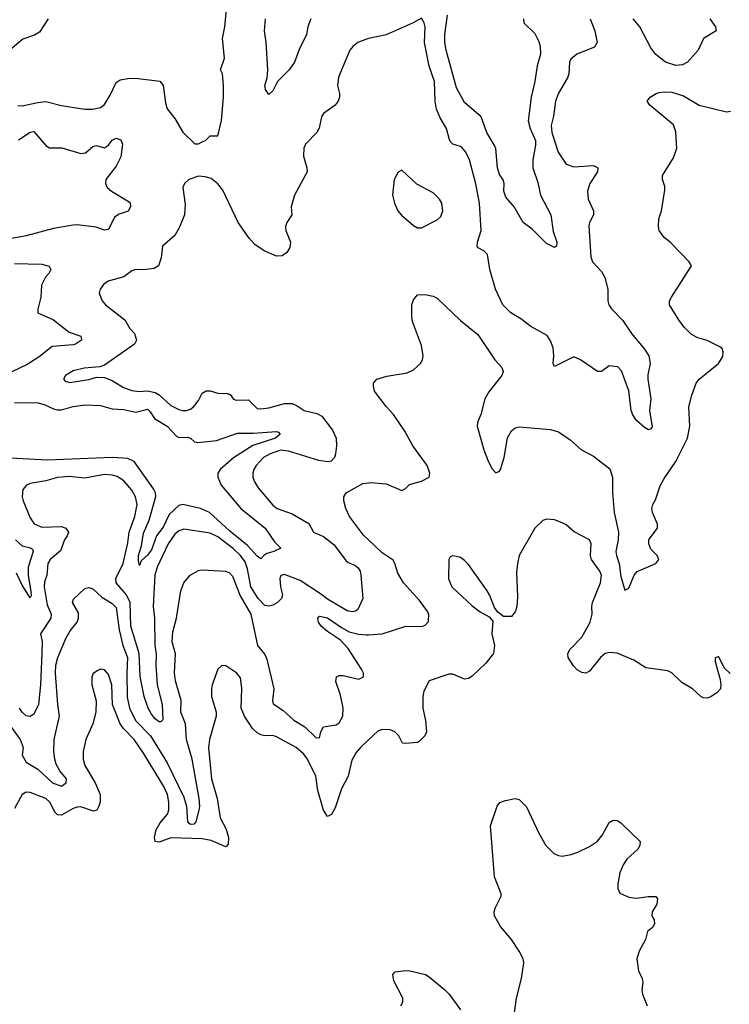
# Model space of a CAD drawing. Header units: inches. Extents: x 1694797 to 1849917, y 907313 to 1017959.
# Tile 736 of 834: x 1808217 to 1811844, y 984378 to 989406. Entities that reach past the tile are written whole.
import ezdxf

# ---------------------------------------------------------------- set-up
doc = ezdxf.new("R2010")
doc.units = ezdxf.units.IN
doc.header["$MEASUREMENT"] = 0
doc.layers.add('B8908', color=7, linetype='Continuous')
doc.layers.add('B8918', color=7, linetype='Continuous')

msp = doc.modelspace()

# ---------------------------------------------------------------- linework, layer by layer
at = {"layer": 'B8908', "color": 5}
for points, elevation in [([(1808207.8, 988967.8), (1808230, 988966.8), (1808310, 988984.3), (1808350, 988988.4), (1808430, 988967.6), (1808550.2, 988950.2), (1808589.1, 988949.1), (1808630, 988958.6), (1808650, 988973.6), (1808679.7, 989020.3), (1808710, 989085.7), (1808730, 989098.9), (1808770, 989106.8), (1808808.3, 989108.3), (1808932.9, 989092.9), (1808950.7, 989070), (1808962, 988982), (1808970.9, 988950.9), (1809010, 988902), (1809050, 988832), (1809112.7, 988772.7), (1809130, 988772), (1809150, 988782), (1809166, 988790), (1809190, 988814), (1809230, 988814), (1809248.9, 988891.1), (1809259.3, 989010), (1809259.3, 989070), (1809254, 989130), (1809244, 989150), (1809264.2, 989210), (1809253.3, 989310), (1809264.7, 989370), (1809279.6, 989510)], 740), ([(1808362.4, 989410), (1808318, 989342), (1808292.9, 989327.1), (1808233.4, 989306.6), (1808101.4, 989198.6)], 740), ([(1809704.2, 989410), (1809689.3, 989370), (1809682, 989330), (1809646.1, 989254), (1809622.3, 989190), (1809595, 989150), (1809534.9, 989090), (1809510, 989044), (1809490, 989024), (1809473.2, 989050), (1809469.8, 989070), (1809482.2, 989110), (1809485, 989150), (1809476.4, 989290), (1809468.1, 989350), (1809474, 989410)], 720), ([(1810000, 989309.8), (1809990, 989307.6), (1809944.9, 989290), (1809919.3, 989270), (1809904.4, 989250), (1809847.1, 989112.9), (1809842, 989070), (1809851.7, 989030), (1809851.8, 989010), (1809845.3, 988990), (1809828.5, 988970), (1809770, 988927), (1809760.3, 988910), (1809747.7, 988852.3), (1809735.8, 988830), (1809678, 988770), (1809668.9, 988751.1), (1809666.7, 988710), (1809685.3, 988650), (1809686.7, 988630), (1809622, 988510), (1809604.9, 988450), (1809607.7, 988410), (1809581.6, 988370), (1809575.3, 988350), (1809577.4, 988330), (1809601.7, 988270), (1809597.8, 988242.3), (1809582, 988218), (1809559, 988201), (1809530, 988199.6), (1809466.6, 988226.6), (1809419.1, 988259.1), (1809389.6, 988290), (1809333.3, 988370), (1809255.5, 988535.5), (1809230, 988569), (1809196.2, 988596.2), (1809164.8, 988604.8), (1809130, 988607), (1809081, 988590), (1809058.8, 988570), (1809050.8, 988550), (1809062.5, 988462.5), (1809059.1, 988410), (1809033.8, 988346.2), (1809010, 988304), (1808947.3, 988250), (1808940.5, 988190), (1808926.8, 988150), (1808904.1, 988135.9), (1808850, 988129.7), (1808810, 988131.2), (1808790, 988123.6), (1808750, 988094), (1808668.5, 988071.5), (1808645.1, 988054.9), (1808627.7, 988030), (1808623, 988010), (1808638, 987970), (1808655.5, 987950), (1808754.2, 987874.2), (1808779.5, 987830), (1808803.4, 987803.4), (1808814, 987770), (1808804.4, 987750), (1808650, 987642.3), (1808626.5, 987633.5), (1808546.3, 987626.3), (1808490, 987614), (1808450.5, 987590), (1808440.5, 987570), (1808450, 987560.5), (1808474, 987554), (1808570, 987569.3), (1808610, 987580.9), (1808650, 987579.6), (1808690, 987563.5), (1808747.6, 987527.6), (1808790, 987513.2), (1808828.1, 987508.1), (1808870, 987510.5), (1808910, 987502), (1808930.2, 987490), (1808990, 987437), (1809030, 987416.2), (1809050, 987410.7), (1809070, 987410.8), (1809090, 987417.9), (1809105.7, 987430), (1809130, 987461.2), (1809150, 987499.6), (1809170, 987511.6), (1809190, 987510.8), (1809230, 987500.1), (1809277.9, 987497.9), (1809292.1, 987492.1), (1809310, 987468.4), (1809323.2, 987463.2), (1809386, 987466), (1809430, 987420.9), (1809450, 987419.2), (1809490, 987424.8), (1809570, 987447), (1809610, 987446.6), (1809635.2, 987435.2), (1809670.1, 987410.1), (1809735.3, 987395.3), (1809761.2, 987381.2), (1809815.5, 987310), (1809835, 987270), (1809836.9, 987230), (1809831.8, 987190), (1809825.7, 987170), (1809808.2, 987151.8), (1809790, 987148.6), (1809745.4, 987154.6), (1809590, 987203.9), (1809550, 987208.5), (1809497.3, 987190), (1809463.5, 987170), (1809426.4, 987130), (1809413.8, 987110), (1809408.1, 987090), (1809409.2, 987070), (1809415.2, 987050), (1809435, 987015), (1809510, 986926.7), (1809533.4, 986910), (1809610, 986883.2), (1809694.3, 986834.3), (1809718.9, 986790), (1809770, 986767.6), (1809825, 986725), (1809884.3, 986644.3), (1809895.3, 986635.3), (1809930, 986620.8), (1809946.8, 986606.8), (1809956.9, 986590), (1809960.8, 986570), (1809970.3, 986450), (1809946, 986394), (1809933.9, 986386.1), (1809916.7, 986383.3), (1809890, 986387.6), (1809790, 986447), (1809755.2, 986475.2), (1809650, 986543.2), (1809570, 986573.8), (1809551.3, 986568.7), (1809546.7, 986553.3), (1809549.5, 986510.5), (1809560.1, 986470), (1809555.8, 986450), (1809535.3, 986430), (1809510, 986416.9), (1809490, 986411.8), (1809470, 986414.6), (1809435.5, 986450), (1809397.5, 986510), (1809381.7, 986601.7), (1809370, 986637.2), (1809345.8, 986670), (1809310, 986704.2), (1809230, 986766), (1809190, 986783.7), (1809056.1, 986803.9), (1809030, 986796.8), (1809010, 986778.8), (1808976.1, 986730), (1808918.9, 986610), (1808908.4, 986570), (1808898.3, 986410), (1808906.6, 986350), (1808907.4, 986210), (1808914.2, 986165.9), (1808912.2, 986110), (1808920.1, 986010), (1808944.6, 985910), (1808948.7, 985831.3), (1808938.4, 985821.6), (1808930, 985820.3), (1808910, 985835.9), (1808890, 985859.8), (1808874.1, 985890), (1808853.1, 985950), (1808833, 986053), (1808827.3, 986170), (1808785.4, 986310), (1808780.8, 986430), (1808762.6, 986470), (1808709.9, 986530), (1808707.5, 986552.5), (1808745.8, 986630), (1808770, 986734.9), (1808776.6, 986790), (1808805.9, 986870), (1808816.9, 986930), (1808808.4, 986970), (1808790, 987003.9), (1808750, 987051.8), (1808714.3, 987074.3), (1808690, 987081.3), (1808650, 987083.7), (1808550, 987064.5), (1808470, 987073.3), (1808410.7, 987069.3), (1808350, 987051.4), (1808270, 987037.6), (1808251.2, 987028.8), (1808232.7, 987007.3), (1808229.1, 986970), (1808234.7, 986950), (1808270, 986862.4), (1808291.6, 986831.6), (1808330, 986814.5), (1808430, 986818.1), (1808453.4, 986810), (1808466.4, 986790), (1808459.7, 986770), (1808446, 986750), (1808426.2, 986693.8), (1808372.1, 986650), (1808360.8, 986630), (1808356, 986570), (1808344.1, 986535.9), (1808342.3, 986510), (1808358.1, 986418.1), (1808377.7, 986370), (1808375.8, 986350), (1808324.1, 986270), (1808331.1, 986231.1), (1808330.8, 986170.8), (1808323.4, 986010), (1808312.3, 985910), (1808290, 985859.7), (1808270, 985847.3), (1808250, 985852.3), (1808230, 985869.8), (1808216.8, 985890)], 740), ([(1808210, 988793), (1808270, 988832.9), (1808290, 988834.7), (1808350, 988763.6), (1808370, 988752.2), (1808432.2, 988752.2), (1808530, 988723.7), (1808553.3, 988726.7), (1808590, 988758.5), (1808610, 988763.6), (1808650, 988752.2), (1808670, 988766.5), (1808689.6, 988790.4), (1808710, 988801), (1808733.4, 988793.4), (1808743.1, 988770), (1808734.1, 988705.9), (1808710, 988659.2), (1808656.5, 988590), (1808654.9, 988570), (1808664.6, 988550), (1808686, 988530), (1808775.9, 988475.9), (1808780.9, 988470), (1808783.6, 988450), (1808770.8, 988429.2), (1808726, 988414), (1808701.9, 988398.1), (1808670, 988335.1), (1808650, 988331.2), (1808607.4, 988347.4), (1808510, 988358.2), (1808490, 988356.4), (1808390, 988340.7), (1808250, 988301.9), (1808150, 988283.9)], 720), ([(1808190, 988160.9), (1808330, 988157.4), (1808367.6, 988147.6), (1808375.6, 988130), (1808365.4, 988110), (1808348.5, 988091.5), (1808328.3, 988050), (1808325.3, 987990), (1808308.9, 987928.9), (1808310.3, 987910.3), (1808390, 987874.3), (1808470, 987811), (1808530.2, 987790.2), (1808533.1, 987773.1), (1808533.1, 987770), (1808502.4, 987750), (1808490, 987746.5), (1808382.9, 987737.1), (1808315.7, 987684.3), (1808255.2, 987644.8), (1808137.7, 987590)], 720), ([(1808190, 987451), (1808310, 987449.3), (1808342.1, 987442.1), (1808390, 987418.4), (1808410, 987413.4), (1808430, 987414), (1808490, 987430.6), (1808550, 987439.3), (1808630, 987435.9), (1808690, 987418.4), (1808750, 987415.7), (1808810, 987401.7), (1808870, 987418), (1808884.2, 987404.2), (1808905.7, 987370), (1808971.2, 987331.2), (1809019.2, 987279.2), (1809030, 987272.6), (1809075.2, 987275.2), (1809090, 987268.9), (1809110.2, 987250.2), (1809126.7, 987246.7), (1809222.1, 987257.9), (1809330, 987295.8), (1809410, 987295.2), (1809530, 987302.8), (1809540, 987300), (1809548.8, 987290), (1809524.6, 987270), (1809408.4, 987231.6), (1809310, 987169.4), (1809241.6, 987110), (1809230.2, 987090), (1809229.4, 987070), (1809247.2, 987030), (1809346.8, 986910), (1809471, 986810), (1809519.5, 986739.5), (1809551.7, 986708.3), (1809516.3, 986690), (1809480.2, 986679.8), (1809464.6, 986670), (1809450, 986653), (1809430, 986666.4), (1809381.8, 986721.8), (1809290, 986795.7), (1809186.7, 986890), (1809140.9, 986910), (1809050, 986930.9), (1809030, 986924.9), (1808980.7, 986879.3), (1808950, 986814.5), (1808915.9, 986770), (1808890, 986698.4), (1808870, 986672.3), (1808837, 986643), (1808830, 986619.3), (1808823.8, 986643.8), (1808825, 986670), (1808839.6, 986720.4), (1808850, 986784.2), (1808878.1, 986850), (1808912.1, 986972.1), (1808911.1, 986990), (1808901.5, 987010), (1808801.9, 987150), (1808770, 987164.8), (1808691.3, 987171.3), (1808356.7, 987156.7), (1808170, 987167.8)], 720), ([(1810000, 986749.9), (1809974.3, 986774.3), (1809903.2, 986870), (1809884.7, 986910), (1809872.9, 986950), (1809874, 986970), (1809885.5, 986990), (1809970, 987037.2), (1810000, 987041.4)], 760), ([(1808195.4, 986750), (1808230, 986719.1), (1808273, 986710), (1808283, 986703), (1808286.4, 986690), (1808259.6, 986610), (1808260.3, 986570), (1808274.3, 986485.7), (1808275, 986465), (1808270, 986454), (1808230, 986518.9), (1808200.4, 986580.4)], 720), ([(1808170, 985798.2), (1808219.2, 985730), (1808234, 985690), (1808229.8, 985650), (1808250, 985615.1), (1808310, 985579.7), (1808384, 985510), (1808430, 985492.2), (1808455.3, 985510), (1808455.9, 985530), (1808422.8, 985570), (1808404.1, 985604.1), (1808395.8, 985630), (1808391.5, 985670), (1808393.7, 985730), (1808420.5, 985850), (1808411.7, 985910), (1808400.6, 986070), (1808402.3, 986110), (1808411.5, 986150), (1808455.3, 986250), (1808474.8, 986285.2), (1808510.1, 986329.9), (1808517.7, 986350), (1808516.9, 986376.9), (1808486.7, 986430), (1808492.3, 986447.7), (1808550, 986500.9), (1808570, 986507), (1808590, 986499.5), (1808636.8, 986456.8), (1808690, 986425.8), (1808710, 986404.7), (1808725.1, 986290), (1808744.9, 986210), (1808768.3, 986150), (1808763.7, 986070), (1808766.1, 985946.1), (1808778.2, 985890), (1808808.1, 985828.1), (1808884.7, 985750), (1808970, 985612.2), (1809056.7, 985436.7), (1809068.7, 985390), (1809075.3, 985310), (1809090, 985298), (1809110, 985299.8), (1809119.7, 985310), (1809133.7, 985370), (1809137.2, 985390), (1809134.9, 985430), (1809098.2, 985630), (1809069.7, 985730), (1809064.8, 985810), (1809040.6, 985870), (1809042.1, 985930), (1809013.7, 986030), (1809008.7, 986071.3), (1809012.7, 986167.3), (1808995.4, 986230), (1808999.6, 986280.4), (1809018.6, 986350), (1809040.3, 986490), (1809056.5, 986530), (1809088.5, 986570), (1809130, 986594.3), (1809150, 986596.9), (1809270, 986590.8), (1809290, 986581.8), (1809305.4, 986565.4), (1809344.3, 986464.3), (1809398.6, 986370), (1809432.5, 986210), (1809470, 986164.1), (1809480.8, 986140.8), (1809516.3, 985990), (1809508.2, 985930), (1809513.2, 985913.2), (1809561.1, 985881.1), (1809617.3, 985830), (1809674.5, 985794.5), (1809730, 985741), (1809750, 985739.3), (1809756.9, 985770), (1809770, 985795.4), (1809834.9, 985805.1), (1809850, 985816.4), (1809867.7, 985850), (1809870, 985890.8), (1809856.3, 985956.3), (1809833.5, 986026.5), (1809835.5, 986050), (1809850, 986058.3), (1809870, 986057.2), (1809950, 986038.9), (1809974.4, 986050), (1809973.6, 986070), (1809964.7, 986090), (1809895.5, 986195.5), (1809857.2, 986237.2), (1809790, 986281.5), (1809757, 986310), (1809744.2, 986330), (1809740.4, 986350), (1809743.8, 986356.2), (1809750, 986360.7), (1809790, 986352), (1809862, 986302), (1809901.3, 986281.3), (1809949.2, 986269.2), (1809990, 986264.5), (1810000, 986265.2)], 760), ([(1810000, 985728.8), (1809958.7, 985690), (1809936, 985664), (1809915.2, 985624.8), (1809895.9, 985544.1), (1809861.6, 985478.4), (1809830, 985382), (1809810, 985348.4), (1809790, 985338), (1809769.4, 985369.4), (1809741.3, 985470), (1809730, 985544.2), (1809688.2, 985630), (1809670, 985655.5), (1809630, 985689.8), (1809530, 985743.8), (1809510, 985750.8), (1809470, 985749.8), (1809450, 985754.2), (1809430, 985764.7), (1809407.3, 985787.3), (1809365.1, 985850), (1809348.5, 985890), (1809352.2, 985992.3), (1809344.7, 986044.7), (1809326.6, 986070), (1809270, 986107), (1809250, 986109.3), (1809230, 986089.2), (1809201.1, 986010), (1809197, 985990), (1809198, 985950), (1809220.3, 985870), (1809221.5, 985850), (1809187.1, 985730), (1809181.8, 985690), (1809196.8, 985530), (1809226.6, 985430), (1809241, 985330), (1809271.9, 985271.9), (1809285, 985230), (1809283.2, 985196.8), (1809270, 985182.5), (1809194.8, 985214.8), (1809150, 985223.4), (1808990, 985228.3), (1808930, 985206.6), (1808909.2, 985209.2), (1808905.2, 985230), (1808914.6, 985270), (1808934.2, 985305.8), (1808972.3, 985350), (1808979.1, 985370), (1808979.5, 985410), (1808972, 985450), (1808953, 985490), (1808850, 985661), (1808801.4, 985730), (1808746.7, 985786.8), (1808731, 985811), (1808691.5, 985910), (1808688.7, 986010), (1808670, 986062), (1808650, 986087), (1808630, 986089.4), (1808616.7, 986083.3), (1808593, 986067), (1808586, 986050), (1808584.9, 986010), (1808607.4, 985927.4), (1808605.5, 985870), (1808591.3, 985810), (1808554.5, 985730), (1808541.8, 985670), (1808542.2, 985630), (1808550, 985598.4), (1808603.1, 985510), (1808627.7, 985450), (1808627.7, 985412.3), (1808622.2, 985390), (1808610.7, 985369.3), (1808594.9, 985365.1), (1808530, 985386.2), (1808510, 985384.8), (1808490, 985378.7), (1808430, 985344.7), (1808410, 985345.3), (1808398.1, 985358.1), (1808370.5, 985410), (1808350, 985429), (1808270, 985460.8), (1808250, 985461.7), (1808230, 985449.6), (1808190, 985378)], 780)]:
    msp.add_lwpolyline(points, dxfattribs=dict(at, elevation=elevation))
at = {"layer": 'B8918', "color": 5}
for points, elevation in [([(1811132.4, 989410), (1811156.9, 989350), (1811168.8, 989290), (1811154.3, 989265.7), (1811064, 989230), (1811034.4, 989205.6), (1811027.4, 989190), (1811024, 989130), (1811017.4, 989110), (1810970, 989031.8), (1810955.3, 988990), (1810945.6, 988914.4), (1810933.5, 988866.5), (1810936.5, 988830), (1810969.2, 988730), (1811009.4, 988669.4), (1811050, 988654.4), (1811150, 988661.1), (1811172.4, 988650), (1811170.3, 988630), (1811130.3, 988570), (1811118.5, 988530), (1811122.8, 988490), (1811150.3, 988429.7), (1811150.4, 988410), (1811128.4, 988371.6), (1811126.2, 988353.8), (1811135.3, 988195.3), (1811144.6, 988170), (1811190, 988121.1), (1811207.2, 988090), (1811222.8, 988030), (1811223.1, 987970), (1811227.8, 987950), (1811241.5, 987930), (1811299.6, 987870), (1811343.7, 987803.7), (1811410, 987724.4), (1811431.9, 987690), (1811439.3, 987650), (1811427.8, 987592.2), (1811427.7, 987570), (1811442.3, 987470), (1811435.1, 987410), (1811450, 987328), (1811443.5, 987316.5), (1811430, 987312.3), (1811410, 987324), (1811370, 987359.8), (1811350, 987388.4), (1811341.7, 987410), (1811330.7, 987510.7), (1811293.1, 987613.1), (1811274.5, 987634.5), (1811230, 987638.4), (1811190.4, 987609.6), (1811170, 987609.6), (1811083.7, 987670), (1811050, 987684), (1810950, 987636.2), (1810942.7, 987650), (1810946.2, 987690), (1810942.9, 987730), (1810930, 987767), (1810913.7, 987793.7), (1810830, 987839.6), (1810778.7, 987878.7), (1810727.8, 987910), (1810687.1, 987950), (1810648.4, 988030), (1810619.9, 988130), (1810608.1, 988208.1), (1810590, 988225.7), (1810560.6, 988240.6), (1810554.7, 988250), (1810556.4, 988270), (1810576.3, 988330), (1810566.6, 988470), (1810547.6, 988567.6), (1810515.8, 988690), (1810496.5, 988730), (1810479.8, 988750), (1810470, 988758.4), (1810431.5, 988771.5), (1810421.1, 988781), (1810413.7, 988793.7), (1810398.2, 988850), (1810365.7, 988905.7), (1810347.1, 988950), (1810339.9, 988990), (1810337.3, 989090), (1810309.4, 989169.4), (1810286.2, 989290), (1810289.6, 989370), (1810284.5, 989390), (1810270, 989414), (1810228.8, 989391.2), (1810090, 989329.7), (1810000, 989309.8)], 740), ([(1810791.5, 989410), (1810792.9, 989392.9), (1810793.7, 989390), (1810850, 989336), (1810870, 989294.4), (1810876.6, 989270), (1810878.7, 989230), (1810861.7, 989170), (1810850.6, 989090), (1810830.5, 989010), (1810815.6, 988890), (1810826.1, 988850), (1810853.5, 988790), (1810854, 988766), (1810839.4, 988690), (1810839.8, 988650), (1810865.1, 988574.9), (1810879.6, 988510), (1810931.7, 988410), (1810944.2, 988324.2), (1810961.6, 988270), (1810961, 988250), (1810950, 988242.7), (1810910, 988263.6), (1810836.5, 988336.5), (1810790.9, 988370.9), (1810745, 988450), (1810700.8, 988500.8), (1810690.8, 988530), (1810692.9, 988570), (1810688.3, 988588.3), (1810670, 988616.3), (1810658.4, 988650), (1810650, 988748), (1810644.2, 988764.2), (1810605.1, 988830), (1810576, 988910), (1810490, 988984.2), (1810450, 989058.7), (1810396.4, 989250), (1810390.5, 989290), (1810390.4, 989330), (1810403, 989430)], 720), ([(1811744.4, 989410), (1811774, 989370), (1811777.1, 989350), (1811712, 989310), (1811684.2, 989250), (1811630.1, 989189.9), (1811604.2, 989175.8), (1811570, 989172.7), (1811518.2, 989190), (1811469.1, 989229.1), (1811442.8, 989262.8), (1811387.2, 989370), (1811351.7, 989410)], 740), ([(1810000, 987041.4), (1810010, 987042.9), (1810090, 987035.7), (1810170, 987002.7), (1810188.3, 987011.7), (1810210, 987032.4), (1810271, 987050), (1810310.6, 987070), (1810312.7, 987090), (1810299.3, 987130), (1810226.7, 987230), (1810185.1, 987305.1), (1810127.3, 987390), (1810090, 987430.8), (1810031, 987510), (1810025.4, 987534.6), (1810024.7, 987550), (1810042, 987570), (1810093.7, 987586.3), (1810196.8, 987603.2), (1810230, 987619), (1810264.7, 987650), (1810276, 987670), (1810278.8, 987690), (1810270, 987742), (1810224.7, 987864.7), (1810220.5, 987890), (1810222, 987950), (1810230, 987975.3), (1810250, 988002), (1810290, 988002.7), (1810330, 987994), (1810350, 987984.5), (1810470, 987869.6), (1810558.6, 987798.6), (1810645.1, 987670), (1810680.9, 987630), (1810687.3, 987610), (1810681.6, 987590), (1810613.9, 987506.1), (1810594.2, 987470), (1810573.5, 987390), (1810556.8, 987350), (1810554.6, 987330), (1810589.9, 987210), (1810610, 987157.6), (1810630, 987115.1), (1810650, 987092.3), (1810670, 987100.9), (1810674.6, 987110), (1810692.4, 987170), (1810710, 987271.8), (1810730, 987307.3), (1810750, 987322.9), (1810770, 987327.3), (1810930, 987314.3), (1810970, 987302), (1811030, 987260.5), (1811089.1, 987209.1), (1811150, 987176.8), (1811232.8, 987112.8), (1811246.8, 987070), (1811247.4, 986992.6), (1811255.7, 986890), (1811277.7, 986790), (1811275.6, 986750), (1811263.8, 986690), (1811266.5, 986670), (1811280.4, 986630), (1811290, 986562.7), (1811310, 986493.2), (1811330, 986502.7), (1811356.9, 986570), (1811372.1, 986587.9), (1811468.4, 986630), (1811484.4, 986650), (1811474.9, 986670), (1811442.8, 986702.8), (1811431.7, 986730), (1811432.5, 986750), (1811438.7, 986761.3), (1811476.9, 986810), (1811476.8, 986830), (1811451.8, 986890), (1811448.3, 986910), (1811452.8, 986930), (1811466, 986954), (1811490, 987026), (1811510, 987063.6), (1811570.2, 987149.8), (1811630, 987269), (1811641.8, 987330), (1811637.6, 987430), (1811651.8, 987488.2), (1811673.7, 987550), (1811690.3, 987570), (1811788.2, 987650), (1811810, 987686), (1811811.9, 987710), (1811806.9, 987726.9), (1811795.4, 987735.4), (1811730, 987768.5), (1811682.6, 987782.6), (1811650, 987799.1), (1811614.7, 987834.7), (1811588, 987870), (1811537.3, 987950), (1811537.3, 987970), (1811547.7, 987990), (1811650.6, 988150), (1811638.8, 988170), (1811541, 988270), (1811510, 988294.8), (1811486, 988330), (1811481.6, 988350), (1811483.8, 988390), (1811496.4, 988430), (1811515.1, 988535.1), (1811515.1, 988555.1), (1811503, 988590), (1811501.6, 988610), (1811558.3, 988701.7), (1811574.9, 988750), (1811574.6, 988774.6), (1811570, 988834), (1811558.8, 988870), (1811438, 988970), (1811424.7, 988990), (1811438.8, 989010), (1811470, 989029.4), (1811485.8, 989034.1), (1811510, 989038), (1811550, 989036.4), (1811610, 989016.9), (1811690, 988969.6), (1811830, 988935.6), (1811850, 988939.5)], 760), ([(1811847.5, 986067.5), (1811817, 986097), (1811790, 986152.7), (1811786.8, 986153.2), (1811771.6, 986148.4), (1811771, 986129), (1811797.5, 986037.5), (1811801.3, 986010), (1811798.6, 985990), (1811782.4, 985970), (1811750, 985947.9), (1811730, 985942.3), (1811710, 985943.5), (1811698.4, 985950), (1811655.1, 985990), (1811601.5, 986021.5), (1811550, 986071.2), (1811530, 986082), (1811416.9, 986096.9), (1811356.4, 986136.4), (1811270, 986171.5), (1811230, 986175.3), (1811209.6, 986170.5), (1811184.9, 986150), (1811130, 986079.7), (1811110, 986069.7), (1811090, 986072.6), (1811065.7, 986085.7), (1811046.9, 986106.9), (1811020.5, 986150), (1811018.7, 986170), (1811030, 986192.7), (1811090, 986252.9), (1811132.5, 986330), (1811143.5, 986370), (1811141.2, 986410), (1811145, 986430), (1811184.6, 986530), (1811189.8, 986570), (1811182, 986590), (1811138.9, 986650), (1811133.8, 986670), (1811136.9, 986730), (1811129.6, 986749.6), (1811051.3, 986791.3), (1811010, 986826.6), (1810990, 986837), (1810950, 986852.3), (1810910, 986856), (1810890, 986849.3), (1810850.6, 986810), (1810770.4, 986670), (1810760.4, 986630), (1810756.7, 986583.3), (1810761.6, 986458.4), (1810758, 986410), (1810750, 986382), (1810730, 986359), (1810690, 986359), (1810661.2, 986381.2), (1810644.1, 986404.1), (1810618.4, 986470), (1810605.6, 986490), (1810510, 986624), (1810490, 986645.2), (1810470, 986659.3), (1810450, 986666), (1810430, 986669), (1810416.9, 986663.1), (1810410.8, 986649.2), (1810408.2, 986551.8), (1810426, 986510), (1810530, 986412.7), (1810570, 986383), (1810616.8, 986356.8), (1810635.3, 986335.3), (1810630.4, 986270), (1810644.4, 986210), (1810638.4, 986170), (1810599.6, 986120.4), (1810530, 986054.7), (1810510, 986041.3), (1810490, 986038.7), (1810430, 986064.7), (1810410, 986064.7), (1810310.2, 986029.8), (1810282.5, 985977.5), (1810277.2, 985950), (1810276.9, 985890), (1810291.7, 985828.3), (1810296.4, 985770), (1810287.7, 985750), (1810259.2, 985720.8), (1810250, 985714.5), (1810189.4, 985709.4), (1810172.7, 985712.7), (1810154, 985750), (1810134.5, 985770), (1810110, 985779.7), (1810070, 985782), (1810047.1, 985772.9), (1810000, 985728.8)], 780), ([(1810000, 986265.2), (1810070, 986269.9), (1810190, 986309.8), (1810272.3, 986307.7), (1810290, 986314.5), (1810306.9, 986333.1), (1810307.8, 986370), (1810297.5, 986390), (1810260.6, 986440.6), (1810179.1, 986530), (1810150, 986580.4), (1810135, 986630), (1810125.8, 986645.7), (1810070, 986683.5), (1810000, 986749.9)], 760), ([(1810733.5, 984250), (1810755.8, 984410), (1810781.4, 984510), (1810793.7, 984590), (1810790.6, 984610), (1810769.8, 984650), (1810730, 984709.7), (1810674.9, 984774.9), (1810644.4, 984830), (1810642, 984850), (1810646.3, 984870), (1810678.3, 984930), (1810678, 984942), (1810643.6, 985030), (1810622.7, 985290), (1810658, 985390), (1810671.5, 985408.5), (1810700.4, 985419.6), (1810750, 985428.9), (1810770, 985423.7), (1810807.6, 985387.6), (1810870, 985253), (1810906.3, 985190), (1810947.7, 985147.7), (1810970, 985138.9), (1810990, 985134.9), (1811035.8, 985144.2), (1811070, 985155.3), (1811130, 985184), (1811170, 985211.6), (1811195.8, 985244.2), (1811230, 985306.7), (1811250, 985318.7), (1811270, 985317.6), (1811290, 985305.7), (1811388.4, 985210), (1811387, 985190), (1811376.5, 985170), (1811320.3, 985119.7), (1811300.8, 985090), (1811284, 985050), (1811273.8, 984993.8), (1811274, 984970), (1811285.1, 984945.1), (1811330, 984926), (1811370, 984919.6), (1811428.9, 984928.9), (1811468.1, 984928.1), (1811476.5, 984916.5), (1811472.9, 984890), (1811450.3, 984850), (1811447.6, 984830), (1811458.9, 984810), (1811462, 984790), (1811450.4, 984770), (1811424.9, 984750), (1811414.6, 984710), (1811382.8, 984650), (1811370.3, 984610), (1811379.5, 984550), (1811398.7, 984510), (1811402.6, 984490), (1811396.5, 984450), (1811399.5, 984430), (1811424.6, 984370)], 780), ([(1810165.2, 984370), (1810175.1, 984390), (1810174.5, 984410), (1810130, 984499), (1810123.7, 984530), (1810135.5, 984544.5), (1810190, 984550.3), (1810211.3, 984550), (1810290.8, 984530), (1810310, 984519.3), (1810390, 984451.8), (1810411.8, 984430), (1810470.4, 984350)], 780)]:
    msp.add_lwpolyline(points, dxfattribs=dict(at, elevation=elevation))
at = {"layer": 'B8918', "color": 5, "elevation": 760}
msp.add_lwpolyline([(1810170, 988638), (1810151.6, 988628.4), (1810131.3, 988590), (1810122.8, 988510), (1810133.4, 988470), (1810150.4, 988430), (1810167.8, 988407.8), (1810230, 988354.8), (1810250, 988344), (1810270, 988342.8), (1810350, 988384), (1810370, 988401), (1810379.6, 988430), (1810374, 988470), (1810362, 988490), (1810330, 988522), (1810246.3, 988566.3)], close=True, dxfattribs=at)

doc.saveas('drawing.dxf')
